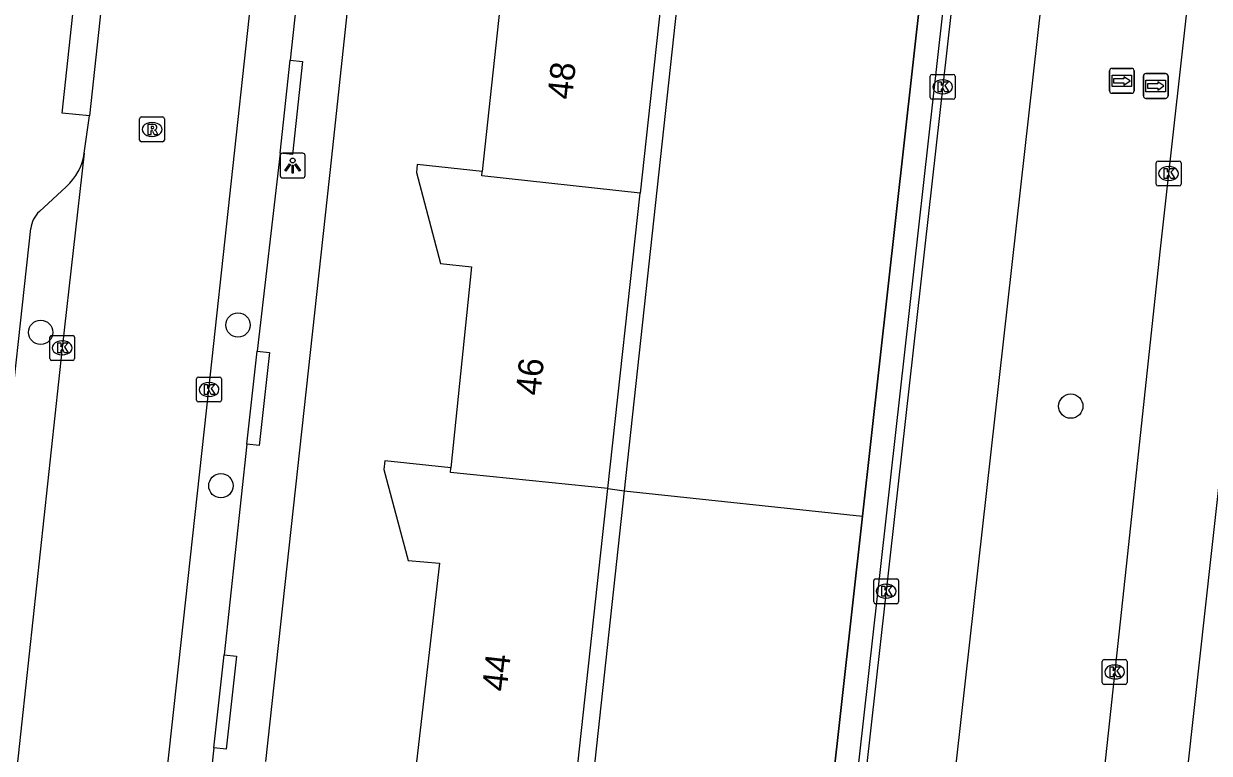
# Model space of a CAD drawing. Extents: x 160732 to 162105, y 387428 to 388479.
# Drawn here: x 162024.47 to 162072.17, y 387881.1 to 387910.45 of the extents above; entities that cross this region are included whole.
import ezdxf

# ---------------------------------------------------------------- set-up
doc = ezdxf.new("R2010")
doc.units = 0
for name, color, linetype in [('IMGEO_Berm_groen', 7, 'Continuous'), ('IMGEO_Boom', 7, 'Continuous'), ('IMGEO_Fietspad_gesloten', 7, 'Continuous'), ('IMGEO_Groenvoorziening', 7, 'Continuous'), ('IMGEO_Hek', 7, 'Continuous'), ('IMGEO_Kolk', 7, 'Continuous'), ('IMGEO_Lichtpunt', 7, 'Continuous'), ('IMGEO_Pand', 7, 'Continuous'), ('IMGEO_Pand_nummerreeks', 7, 'Continuous'), ('IMGEO_Rijbaan_lokaal_open', 7, 'Continuous'), ('IMGEO_Rijbaan_regionaal_gesloten', 7, 'Continuous'), ('IMGEO_Rioolput', 7, 'Continuous'), ('IMGEO_Voetpad_open', 7, 'Continuous'), ('IMGEO_Wegwijzer', 7, 'Continuous')]:
    doc.layers.add(name, color=color, linetype=linetype)

msp = doc.modelspace()

# ---------------------------------------------------------------- linework, layer by layer
at = {"layer": 'IMGEO_Berm_groen'}
for points in [[(162071.479, 388087.675), (162065.88, 388050.391), (162060.404, 388000), (162048.631, 387891.657)], [(162058.212, 387890.638), (162063.587, 387938.826), (162076.265, 388053.874), (162078.939, 388086.659)], [(162048.631, 387891.657), (162039.191, 387804.789), (162033.076, 387756.554), (162032.065, 387750), (162030.98, 387742.966), (162022.419, 387695.104)], [(162048.631, 387891.657), (162058.212, 387890.638)], [(162031.23, 387689.642), (162031.801, 387692.315), (162034.793, 387707.612), (162038.136, 387726.282), (162041.163, 387745.007), (162045.271, 387774.61), (162058.212, 387890.638)]]:
    msp.add_lwpolyline(points, dxfattribs=at)
at = {"layer": 'IMGEO_Boom'}
for centre in [(162033.087, 387898.329), (162025.146, 387898.035), (162066.593, 387895.068), (162032.4, 387891.866)]:
    msp.add_circle(centre, 0.489, dxfattribs=at)
at = {"layer": 'IMGEO_Fietspad_gesloten'}
msp.add_lwpolyline([(162047.038, 387750), (162049.334, 387767.851), (162063.044, 387890.124), (162071.721, 387967.516), (162075.293, 388000), (162085.019, 388088.434)], dxfattribs=at)
at = {"layer": 'IMGEO_Groenvoorziening'}
msp.add_lwpolyline([(162047.969, 387891.751), (162048.631, 387891.657)], dxfattribs=at)
at = {"layer": 'IMGEO_Hek'}
for points in [[(162078.939, 388086.659), (162076.265, 388053.874), (162063.587, 387938.826), (162058.212, 387890.638)], [(162058.212, 387890.638), (162045.271, 387774.61), (162041.163, 387745.007), (162038.136, 387726.282), (162034.793, 387707.612), (162031.801, 387692.315), (162031.23, 387689.642)]]:
    msp.add_lwpolyline(points, dxfattribs=at)
at = {"layer": 'IMGEO_Kolk'}
for p, q in [((162060.938, 387907.484), (162060.938, 387908.336)), ((162061.013, 387908.41), (162061.865, 387908.41)), ((162061.939, 387908.336), (162061.939, 387907.484)), ((162061.426, 387908.19), (162061.451, 387908.19)), ((162061.865, 387907.41), (162061.013, 387907.41)), ((162061.449, 387907.63), (162061.424, 387907.63)), ((162070.103, 387904.924), (162070.955, 387904.924)), ((162070.028, 387903.998), (162070.028, 387904.85)), ((162070.516, 387904.704), (162070.541, 387904.704)), ((162071.029, 387904.85), (162071.029, 387903.998)), ((162070.539, 387904.144), (162070.514, 387904.144)), ((162070.955, 387903.924), (162070.103, 387903.924)), ((162025.515, 387896.984), (162025.515, 387897.836)), ((162025.59, 387897.91), (162026.442, 387897.91)), ((162026.516, 387897.836), (162026.516, 387896.984)), ((162026.003, 387897.69), (162026.028, 387897.69)), ((162026.442, 387896.91), (162025.59, 387896.91)), ((162026.026, 387897.13), (162026.001, 387897.13)), ((162031.421, 387895.309), (162031.421, 387896.161)), ((162031.496, 387896.235), (162032.348, 387896.235)), ((162031.909, 387896.015), (162031.934, 387896.015)), ((162032.422, 387896.161), (162032.422, 387895.309)), ((162031.932, 387895.455), (162031.907, 387895.455)), ((162032.348, 387895.235), (162031.496, 387895.235)), ((162058.664, 387887.196), (162058.664, 387888.048)), ((162058.739, 387888.122), (162059.591, 387888.122)), ((162059.152, 387887.902), (162059.177, 387887.902)), ((162059.665, 387888.048), (162059.665, 387887.196)), ((162059.175, 387887.342), (162059.15, 387887.342)), ((162059.591, 387887.122), (162058.739, 387887.122)), ((162067.933, 387884.876), (162068.785, 387884.876)), ((162067.858, 387883.95), (162067.858, 387884.802)), ((162068.346, 387884.656), (162068.371, 387884.656)), ((162068.859, 387884.802), (162068.859, 387883.95)), ((162068.369, 387884.096), (162068.344, 387884.096)), ((162068.785, 387883.876), (162067.933, 387883.876))]:
    msp.add_line(p, q, dxfattribs=at)
for points in [[(162060.938, 387907.484), (162060.938, 387908.336)], [(162061.013, 387908.41), (162061.865, 387908.41)], [(162061.939, 387908.336), (162061.939, 387907.484)], [(162061.259, 387908.11), (162061.382, 387908.11), (162061.382, 387907.959), (162061.512, 387908.11), (162061.676, 387908.11), (162061.53, 387907.959), (162061.683, 387907.71), (162061.531, 387907.71), (162061.446, 387907.874), (162061.382, 387907.807), (162061.382, 387907.71), (162061.259, 387907.71), (162061.259, 387908.11)], [(162061.865, 387907.41), (162061.013, 387907.41)], [(162070.103, 387904.924), (162070.955, 387904.924)], [(162070.028, 387903.998), (162070.028, 387904.85)], [(162070.349, 387904.624), (162070.472, 387904.624), (162070.472, 387904.473), (162070.602, 387904.624), (162070.766, 387904.624), (162070.62, 387904.473), (162070.773, 387904.224), (162070.621, 387904.224), (162070.536, 387904.388), (162070.472, 387904.321), (162070.472, 387904.224), (162070.349, 387904.224), (162070.349, 387904.624)], [(162071.029, 387904.85), (162071.029, 387903.998)], [(162070.955, 387903.924), (162070.103, 387903.924)], [(162025.515, 387896.984), (162025.515, 387897.836)], [(162025.59, 387897.91), (162026.442, 387897.91)], [(162026.516, 387897.836), (162026.516, 387896.984)], [(162025.836, 387897.61), (162025.959, 387897.61), (162025.959, 387897.459), (162026.089, 387897.61), (162026.253, 387897.61), (162026.107, 387897.459), (162026.26, 387897.21), (162026.108, 387897.21), (162026.023, 387897.374), (162025.959, 387897.307), (162025.959, 387897.21), (162025.836, 387897.21), (162025.836, 387897.61)], [(162026.442, 387896.91), (162025.59, 387896.91)], [(162031.421, 387895.309), (162031.421, 387896.161)], [(162031.496, 387896.235), (162032.348, 387896.235)], [(162031.742, 387895.935), (162031.865, 387895.935), (162031.865, 387895.784), (162031.995, 387895.935), (162032.159, 387895.935), (162032.013, 387895.784), (162032.166, 387895.535), (162032.014, 387895.535), (162031.929, 387895.699), (162031.865, 387895.632), (162031.865, 387895.535), (162031.742, 387895.535), (162031.742, 387895.935)], [(162032.422, 387896.161), (162032.422, 387895.309)], [(162032.348, 387895.235), (162031.496, 387895.235)], [(162058.664, 387887.196), (162058.664, 387888.048)], [(162058.739, 387888.122), (162059.591, 387888.122)], [(162058.985, 387887.822), (162059.108, 387887.822), (162059.108, 387887.671), (162059.238, 387887.822), (162059.402, 387887.822), (162059.256, 387887.671), (162059.409, 387887.422), (162059.257, 387887.422), (162059.172, 387887.586), (162059.108, 387887.519), (162059.108, 387887.422), (162058.985, 387887.422), (162058.985, 387887.822)], [(162059.665, 387888.048), (162059.665, 387887.196)], [(162059.591, 387887.122), (162058.739, 387887.122)], [(162067.933, 387884.876), (162068.785, 387884.876)], [(162067.858, 387883.95), (162067.858, 387884.802)], [(162068.179, 387884.576), (162068.302, 387884.576), (162068.302, 387884.425), (162068.432, 387884.576), (162068.596, 387884.576), (162068.45, 387884.425), (162068.603, 387884.176), (162068.451, 387884.176), (162068.366, 387884.34), (162068.302, 387884.273), (162068.302, 387884.176), (162068.179, 387884.176), (162068.179, 387884.576)], [(162068.859, 387884.802), (162068.859, 387883.95)], [(162068.785, 387883.876), (162067.933, 387883.876)]]:
    msp.add_lwpolyline(points, dxfattribs=at)
for centre, start, end in [((162061.015, 387908.334), 91.552, 178.448), ((162061.015, 387908.334), 91.552, 178.448), ((162061.863, 387908.334), 1.552, 88.448), ((162061.863, 387908.334), 1.552, 88.448), ((162061.015, 387907.486), 181.552, 268.448), ((162061.015, 387907.486), 181.552, 268.448), ((162061.863, 387907.486), 271.552, 358.448), ((162061.863, 387907.486), 271.552, 358.448), ((162070.105, 387904.848), 91.552, 178.448), ((162070.105, 387904.848), 91.552, 178.448), ((162070.953, 387904.848), 1.552, 88.448), ((162070.953, 387904.848), 1.552, 88.448), ((162070.105, 387904), 181.552, 268.448), ((162070.105, 387904), 181.552, 268.448), ((162070.953, 387904), 271.552, 358.448), ((162070.953, 387904), 271.552, 358.448), ((162025.592, 387897.834), 91.552, 178.448), ((162025.592, 387897.834), 91.552, 178.448), ((162026.44, 387897.834), 1.552, 88.448), ((162026.44, 387897.834), 1.552, 88.448), ((162025.592, 387896.986), 181.552, 268.448), ((162025.592, 387896.986), 181.552, 268.448), ((162026.44, 387896.986), 271.552, 358.448), ((162026.44, 387896.986), 271.552, 358.448), ((162031.498, 387896.159), 91.552, 178.448), ((162031.498, 387896.159), 91.552, 178.448), ((162032.346, 387896.159), 1.552, 88.448), ((162032.346, 387896.159), 1.552, 88.448), ((162031.498, 387895.311), 181.552, 268.448), ((162031.498, 387895.311), 181.552, 268.448), ((162032.346, 387895.311), 271.552, 358.448), ((162032.346, 387895.311), 271.552, 358.448), ((162058.741, 387888.046), 91.552, 178.448), ((162058.741, 387888.046), 91.552, 178.448), ((162059.589, 387888.046), 1.552, 88.448), ((162059.589, 387888.046), 1.552, 88.448), ((162058.741, 387887.198), 181.552, 268.448), ((162058.741, 387887.198), 181.552, 268.448), ((162059.589, 387887.198), 271.552, 358.448), ((162059.589, 387887.198), 271.552, 358.448), ((162067.935, 387884.8), 91.552, 178.448), ((162067.935, 387884.8), 91.552, 178.448), ((162068.783, 387884.8), 1.552, 88.448), ((162068.783, 387884.8), 1.552, 88.448), ((162067.935, 387883.952), 181.552, 268.448), ((162067.935, 387883.952), 181.552, 268.448), ((162068.783, 387883.952), 271.552, 358.448), ((162068.783, 387883.952), 271.552, 358.448)]:
    msp.add_arc(centre, 0.0765, start, end, dxfattribs=at)
for centre, major_axis, ratio, start_param, end_param in [((162061.425, 387907.91), (-0.387, 0.002), 0.722429, 4.712389, 7.853982), ((162061.45, 387907.91), (-0.39, 0.002), 0.717154, 1.570796, 4.712389), ((162070.515, 387904.424), (-0.387, 0.002), 0.722429, 4.712389, 7.853982), ((162070.54, 387904.424), (-0.39, 0.002), 0.717154, 1.570796, 4.712389), ((162026.002, 387897.41), (-0.387, 0.002), 0.722429, 4.712389, 7.853982), ((162026.027, 387897.41), (-0.39, 0.002), 0.717154, 1.570796, 4.712389), ((162031.908, 387895.735), (-0.387, 0.002), 0.722429, 4.712389, 7.853982), ((162031.933, 387895.735), (-0.39, 0.002), 0.717154, 1.570796, 4.712389), ((162059.151, 387887.622), (-0.387, 0.002), 0.722429, 4.712389, 7.853982), ((162059.176, 387887.622), (-0.39, 0.002), 0.717154, 1.570796, 4.712389), ((162068.345, 387884.376), (-0.387, 0.002), 0.722429, 4.712389, 7.853982), ((162068.37, 387884.376), (-0.39, 0.002), 0.717154, 1.570796, 4.712389)]:
    msp.add_ellipse(centre, major_axis=major_axis, ratio=ratio, start_param=start_param, end_param=end_param, dxfattribs=at)
at = {"layer": 'IMGEO_Lichtpunt'}
for p, q in [((162034.788, 387905.149), (162034.788, 387904.342)), ((162034.788, 387905.149), (162034.788, 387904.342)), ((162035.69, 387905.244), (162034.882, 387905.244)), ((162035.69, 387905.244), (162034.882, 387905.244)), ((162035.784, 387904.342), (162035.784, 387905.149)), ((162035.784, 387904.342), (162035.784, 387905.149)), ((162034.882, 387904.248), (162035.69, 387904.248)), ((162034.882, 387904.248), (162035.69, 387904.248))]:
    msp.add_line(p, q, dxfattribs=at)
for points in [[(162035.162, 387904.813), (162035.201, 387904.785), (162035.013, 387904.523), (162034.975, 387904.55), (162035.162, 387904.813)], [(162035.264, 387904.765), (162035.311, 387904.765), (162035.311, 387904.443), (162035.264, 387904.443), (162035.264, 387904.765)], [(162035.374, 387904.785), (162035.412, 387904.812), (162035.599, 387904.55), (162035.56, 387904.522), (162035.374, 387904.785)]]:
    msp.add_lwpolyline(points, dxfattribs=at)
msp.add_circle((162035.287, 387904.947), 0.0994, dxfattribs=at)
for centre, start, end in [((162034.882, 387905.149), 90, 180), ((162034.882, 387905.149), 90, 180), ((162035.69, 387905.149), 0, 90), ((162035.69, 387905.149), 0, 90), ((162034.882, 387904.342), 180, 270), ((162034.882, 387904.342), 180, 270), ((162035.69, 387904.342), 270, 0), ((162035.69, 387904.342), 270, 360)]:
    msp.add_arc(centre, 0.0946, start, end, dxfattribs=at)
at = {"layer": 'IMGEO_Pand'}
for points in [[(162044.226, 387916.46), (162041.602, 387916.723), (162041.551, 387916.387), (162042.545, 387912.72), (162043.788, 387912.578), (162042.913, 387904.508)], [(162050.565, 387915.569), (162049.265, 387903.638)], [(162042.913, 387904.508), (162040.292, 387904.793), (162040.264, 387904.46), (162041.232, 387900.802), (162042.486, 387900.672), (162041.656, 387892.58)], [(162049.265, 387903.638), (162042.894, 387904.329), (162042.913, 387904.508)], [(162047.969, 387891.751), (162049.265, 387903.638)], [(162041.656, 387892.58), (162038.999, 387892.865), (162038.959, 387892.521), (162039.933, 387888.863), (162041.19, 387888.751), (162040.267, 387880.766)], [(162047.969, 387891.751), (162041.638, 387892.401), (162041.656, 387892.58)], [(162046.627, 387879.437), (162047.969, 387891.751)]]:
    msp.add_lwpolyline(points, dxfattribs=at)
at = {"layer": 'IMGEO_Rijbaan_lokaal_open'}
for points in [[(162081.104, 388088.732), (162071.346, 388000), (162067.828, 387968.006), (162059.149, 387890.538), (162045.462, 387768.362), (162043.09, 387750)], [(162081.444, 388088.678), (162071.695, 388000), (162068.172, 387967.955), (162059.49, 387890.502), (162045.79, 387768.293)], [(162020.314, 387790.041), (162020.53, 387791.889), (162022.826, 387812.226), (162025.156, 387833.593), (162027.244, 387853.078), (162029.582, 387874.404), (162031.917, 387895.736), (162033.61, 387911.29), (162034.593, 387920.323), (162038.814, 387959.046), (162040.961, 387978.825), (162042.949, 387997.091), (162043.264, 388000), (162045.336, 388019.111), (162047.551, 388039.413), (162049.108, 388053.808), (162050.984, 388071.203), (162051.531, 388076.592)], [(162027.862, 387913.708), (162027.674, 387911.969), (162027.109, 387906.74)], [(162026.903, 387905.249), (162027.109, 387906.74)], [(162026.903, 387905.249), (162026.013, 387897.41), (162023.796, 387876.899), (162021.604, 387856.723), (162021.184, 387852.769)]]:
    msp.add_lwpolyline(points, dxfattribs=at)
at = {"layer": 'IMGEO_Rijbaan_regionaal_gesloten'}
for points in [[(162096.377, 388132.747), (162096.502, 388120.646), (162096.023, 388108.73), (162094.51, 388091.794), (162084.57, 388000.08), (162072.246, 387889.145), (162060.58, 387783.509), (162054.384, 387729.019), (162050.39, 387694.019)], [(162090.812, 388113.569), (162090.683, 388106.248), (162089.949, 388090.639), (162089.263, 388079.951), (162087.777, 388060.8), (162081.158, 388000), (162070.182, 387901.271), (162068.913, 387889.499), (162064.81, 387851.443), (162056.62, 387777.936), (162054.628, 387762.661), (162053.148, 387750), (162052.162, 387742.526), (162050.875, 387735.171)]]:
    msp.add_lwpolyline(points, dxfattribs=at)
at = {"layer": 'IMGEO_Rioolput'}
for p, q in [((162029.129, 387905.772), (162029.129, 387906.624)), ((162029.204, 387906.698), (162030.056, 387906.698)), ((162029.617, 387906.478), (162029.642, 387906.478)), ((162030.13, 387906.624), (162030.13, 387905.772)), ((162029.64, 387905.918), (162029.615, 387905.918)), ((162030.056, 387905.698), (162029.204, 387905.698))]:
    msp.add_line(p, q, dxfattribs=at)
for points in [[(162029.129, 387905.772), (162029.129, 387906.624)], [(162029.204, 387906.698), (162030.056, 387906.698)], [(162029.718, 387906.396), (162029.466, 387906.398), (162029.466, 387905.998)], [(162029.644, 387906.317), (162029.59, 387906.317), (162029.59, 387906.236)], [(162030.13, 387906.624), (162030.13, 387905.772)], [(162029.466, 387905.998), (162029.59, 387905.998), (162029.59, 387906.16), (162029.601, 387906.16)], [(162029.59, 387906.236), (162029.642, 387906.236)], [(162029.648, 387906.131), (162029.719, 387905.998), (162029.859, 387905.998), (162029.794, 387906.124)], [(162030.056, 387905.698), (162029.204, 387905.698)]]:
    msp.add_lwpolyline(points, dxfattribs=at)
for centre, radius, start, end in [((162029.206, 387906.622), 0.0765, 91.552, 178.448), ((162029.206, 387906.622), 0.0765, 91.552, 178.448), ((162029.65, 387906.221), 0.0964, 77.0061, 93.1865), ((162029.664, 387906.278), 0.0378, 276.6634, 79.6772), ((162029.717, 387906.286), 0.109, 350.3612, 89.416), ((162030.054, 387906.622), 0.0765, 1.552, 88.448), ((162030.054, 387906.622), 0.0765, 1.552, 88.448), ((162029.6, 387906.107), 0.0533, 26.0293, 88.6989), ((162029.626, 387906.425), 0.19, 274.7715, 282.9687), ((162029.715, 387906.286), 0.112, 277.5842, 350.9817), ((162029.699, 387906.071), 0.108, 29.5134, 73.7905), ((162029.206, 387905.774), 0.0765, 181.552, 268.448), ((162029.206, 387905.774), 0.0765, 181.552, 268.448), ((162030.054, 387905.774), 0.0765, 271.552, 358.448), ((162030.054, 387905.774), 0.0765, 271.552, 358.448)]:
    msp.add_arc(centre, radius, start, end, dxfattribs=at)
for centre, major_axis, ratio, start_param, end_param in [((162029.616, 387906.198), (-0.387, 0.002), 0.722429, 4.712389, 7.853982), ((162029.641, 387906.198), (-0.39, 0.002), 0.717154, 1.570796, 4.712389)]:
    msp.add_ellipse(centre, major_axis=major_axis, ratio=ratio, start_param=start_param, end_param=end_param, dxfattribs=at)
at = {"layer": 'IMGEO_Voetpad_open'}
for points in [[(162034.207, 387880.781), (162036.857, 387905.078), (162037.481, 387910.847), (162039.462, 387929.159)], [(162036.039, 387916.952), (162035.412, 387911.084), (162035.188, 387908.99)], [(162027.109, 387906.74), (162026.015, 387906.857), (162026.574, 387912.095), (162026.759, 387913.826), (162027.862, 387913.708)], [(162034.781, 387905.249), (162035.188, 387908.99)], [(162035.188, 387908.99), (162035.685, 387908.936), (162035.278, 387905.195), (162034.781, 387905.249)], [(162034.781, 387905.249), (162033.855, 387897.275)], [(162025.096, 387902.903), (162026.18, 387903.891)], [(162023.673, 387892.264), (162024.751, 387902.211)], [(162033.443, 387893.536), (162033.855, 387897.275)], [(162033.855, 387897.275), (162034.351, 387897.221), (162033.939, 387893.482), (162033.443, 387893.536)], [(162033.443, 387893.536), (162032.527, 387885.067)], [(162032.119, 387881.325), (162032.527, 387885.067)], [(162032.527, 387885.067), (162033.024, 387885.013), (162032.615, 387881.271), (162032.119, 387881.325)], [(162032.119, 387881.325), (162029.729, 387859.412)]]:
    msp.add_lwpolyline(points, dxfattribs=at)
for centre, radius, start, end in [((162024.668, 387905.568), 2.258, 312.0484, 351.8899), ((162025.884, 387902.078), 1.14, 133.6857, 173.3168)]:
    msp.add_arc(centre, radius, start, end, dxfattribs=at)
at = {"layer": 'IMGEO_Wegwijzer'}
for p, q in [((162068.152, 387907.751), (162068.152, 387908.551)), ((162068.152, 387908.551), (162068.152, 387907.751)), ((162068.252, 387908.651), (162069.042, 387908.651)), ((162069.042, 387908.651), (162068.252, 387908.651)), ((162069.142, 387908.551), (162069.142, 387907.751)), ((162069.142, 387907.751), (162069.142, 387908.551)), ((162069.516, 387907.548), (162069.516, 387908.348)), ((162069.516, 387908.348), (162069.516, 387907.548)), ((162069.616, 387908.448), (162070.406, 387908.448)), ((162070.406, 387908.448), (162069.616, 387908.448)), ((162070.506, 387908.348), (162070.506, 387907.548)), ((162070.506, 387907.548), (162070.506, 387908.348)), ((162069.042, 387907.651), (162068.252, 387907.651)), ((162068.252, 387907.651), (162069.042, 387907.651)), ((162070.406, 387907.448), (162069.616, 387907.448)), ((162069.616, 387907.448), (162070.406, 387907.448))]:
    msp.add_line(p, q, dxfattribs=at)
for points in [[(162068.253, 387908.383), (162069.041, 387908.383), (162069.041, 387907.919), (162068.253, 387907.919), (162068.253, 387908.383)], [(162068.318, 387908.235), (162068.318, 387908.151), (162068.318, 387908.067), (162068.729, 387908.067), (162068.729, 387907.984), (162068.976, 387908.151), (162068.729, 387908.318), (162068.729, 387908.235), (162068.318, 387908.235)], [(162069.617, 387908.18), (162070.405, 387908.18), (162070.405, 387907.716), (162069.617, 387907.716), (162069.617, 387908.18)], [(162069.682, 387908.032), (162069.682, 387907.948), (162069.682, 387907.864), (162070.093, 387907.864), (162070.093, 387907.781), (162070.34, 387907.948), (162070.093, 387908.115), (162070.093, 387908.032), (162069.682, 387908.032)]]:
    msp.add_lwpolyline(points, dxfattribs=at)
for centre, start, end in [((162068.252, 387908.551), 90, 180), ((162068.252, 387908.551), 90, 180), ((162069.042, 387908.551), 0, 90), ((162069.042, 387908.551), 360, 90), ((162069.616, 387908.348), 90, 180), ((162069.616, 387908.348), 90, 180), ((162070.406, 387908.348), 0, 90), ((162070.406, 387908.348), 360, 90), ((162068.252, 387907.751), 180, 270), ((162068.252, 387907.751), 180, 270), ((162069.042, 387907.751), 270, 0), ((162069.042, 387907.751), 270, 0), ((162069.616, 387907.548), 180, 270), ((162069.616, 387907.548), 180, 270), ((162070.406, 387907.548), 270, 0), ((162070.406, 387907.548), 270, 0)]:
    msp.add_arc(centre, 0.1, start, end, dxfattribs=at)

# ---------------------------------------------------------------- texts
at = {"layer": 'IMGEO_Pand_nummerreeks'}
for s, rotation, p in [('48', 83.8118, (162046.523, 387907.371)), ('46', 84.1436, (162045.25, 387895.469)), ('44', 83.4063, (162043.891, 387883.561))]:
    msp.add_text(s, height=1, rotation=rotation, dxfattribs=at).set_placement(p)

doc.saveas('drawing.dxf')
